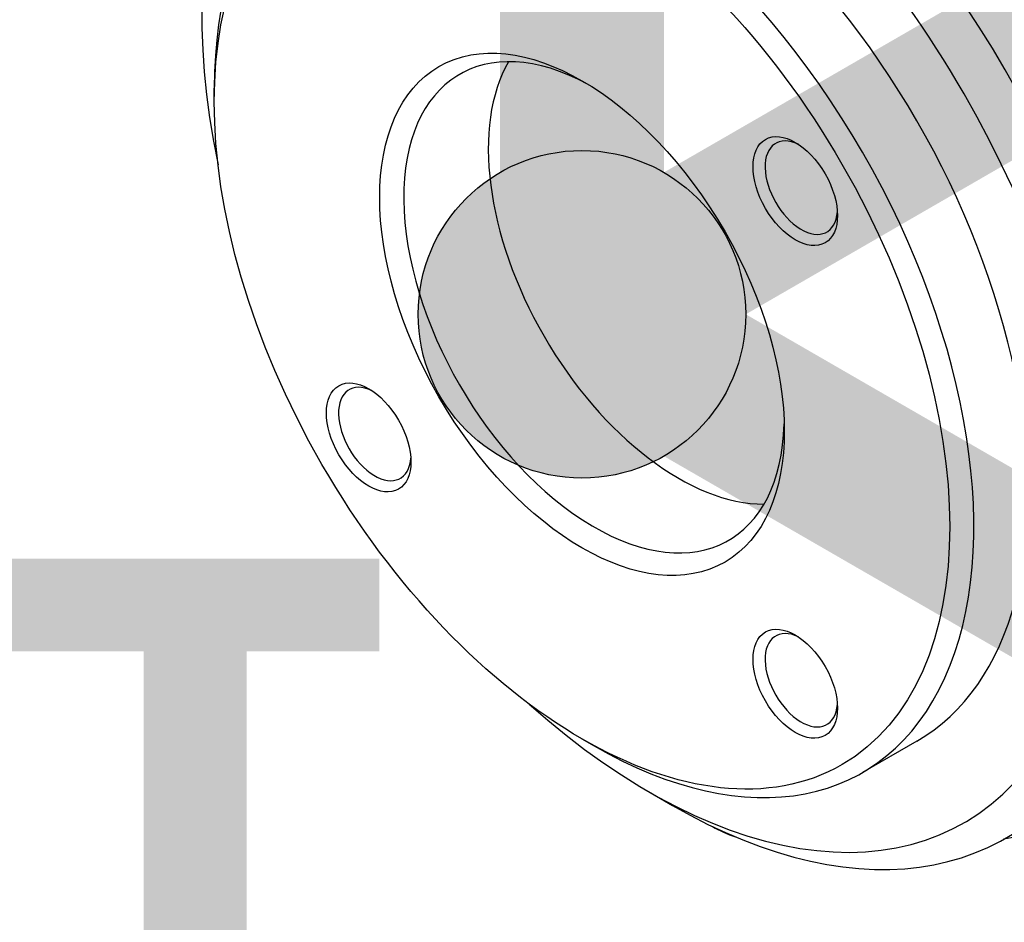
# Model space of a CAD drawing. Header units: millimetres. Extents: x 0 to 4378, y 0 to 2376.
# Tile 635 of 656: x 2558 to 2616, y 1906 to 1959. Entities that reach past the tile are written whole.
import ezdxf

# ---------------------------------------------------------------- set-up
doc = ezdxf.new("R2010")
doc.units = ezdxf.units.MM
doc.header["$LTSCALE"] = 0.2
for name, color, linetype in [('01_Object Line', 4, 'Continuous'), ('07_Special Line2', 76, 'Continuous'), ('12_Before Rev.Num.', 5, 'Continuous')]:
    doc.layers.add(name, color=color, linetype=linetype)
doc.layers.add('14_Mark', color=7, linetype='Continuous', true_color=0xe03c31)
doc.styles.add('Rainbow-5.0 Style', font='malgunsl.ttf')

# ---------------------------------------------------------------- blocks, each defined once
blk = doc.blocks.new('A$C0a0b2bc4')
for p, q in [((-168.203, 1095.33), (-168.203, 1096.146)), ((-146.654, 1058.005), (-145.947, 1057.597)), ((-127.027, 1057.875), (-130.209, 1056.038)), ((-142.765, 1054.923), (-141.351, 1054.107)), ((-119.005, 1052.658), (-121.943, 1052.122))]:
    blk.add_line(p, q)
for centre, major_axis, start_param, end_param in [((-118.016, 1099.422), (19.5, -33.775), 0, 3.141593), ((-121.198, 1097.585), (19.5, -33.775), 0, 3.141593), ((-122.259, 1096.973), (19.5, -33.775), 6.276472, 9.431491), ((-122.259, 1096.973), (19.408, -33.617), 0.0902, 2.343313), ((-141.351, 1085.95), (19.5, -33.775), 5.497787, 10.210176), ((-142.765, 1085.134), (-18.5, 32.043), 2.086336, 7.338442), ((-142.765, 1085.134), (15.738, -27.258), 0, 3.141593), ((-145.947, 1083.296), (15.738, -27.258), 5.497787, 10.210176), ((-145.947, 1083.296), (-7.883, 13.653), 5.52902, 10.178943), ((-140.997, 1086.154), (-7.883, 13.653), 0.319372, 2.82222), ((-133.803, 1090.311), (-1.5, 2.598), 5.577992, 10.129971), ((-158.8, 1075.875), (-1.5, 2.598), 5.577992, 10.129971), ((-133.803, 1061.443), (-1.5, 2.598), 5.577992, 10.129971)]:
    blk.add_ellipse(centre, major_axis=major_axis, ratio=0.57735, start_param=start_param, end_param=end_param)
for centre, major_axis in [((-146.654, 1082.888), (15.238, -26.392)), ((-146.654, 1082.888), (-8.383, 14.519)), ((-134.156, 1090.107), (-1.75, 3.031)), ((-159.154, 1075.671), (-1.75, 3.031)), ((-134.156, 1061.239), (-1.75, 3.031))]:
    blk.add_ellipse(centre, major_axis=major_axis, ratio=0.57735)
for points, knots in [([(-158.963, 1120.815), (-158.747, 1120.94), (-158.526, 1121.059), (-156.145, 1122.254), (-153.631, 1122.763), (-150.121, 1122.582), (-149.282, 1122.481), (-147.59, 1122.172), (-146.739, 1121.967), (-145.248, 1121.518), (-144.613, 1121.299), (-143.188, 1120.749), (-142.397, 1120.403), (-139.845, 1119.158), (-138.08, 1118.099), (-135.452, 1116.246), (-134.588, 1115.589), (-131.977, 1113.445), (-130.273, 1111.824), (-126.953, 1108.258), (-125.338, 1106.331), (-123.244, 1103.47), (-122.673, 1102.647), (-120.893, 1099.943), (-119.763, 1098.003), (-118.072, 1094.808), (-117.465, 1093.581), (-115.232, 1088.674), (-113.983, 1084.922), (-112.998, 1080.695), (-112.876, 1080.131), (-112.545, 1078.458), (-112.367, 1077.357), (-112.106, 1075.296), (-112.016, 1074.332), (-111.945, 1073.12), (-111.932, 1072.856), (-111.909, 1072.26), (-111.901, 1071.929), (-111.867, 1069.291), (-112.04, 1067.115), (-112.786, 1063.296), (-113.315, 1061.63), (-114.605, 1058.79), (-115.32, 1057.598), (-116.584, 1056.021), (-117.035, 1055.533), (-118.269, 1054.378), (-119.092, 1053.767), (-119.969, 1053.262)], [-15.239477, -15.239477, -15.239477, -15.239477, -15.108609, -15.108609, -13.849844, -13.849844, -13.463904, -13.463904, -13.089163, -13.089163, -12.81484, -12.81484, -12.477495, -12.477495, -11.730734, -11.730734, -11.361808, -11.361808, -10.602116, -10.602116, -9.828923, -9.828923, -9.52606, -9.52606, -8.853377, -8.853377, -8.441314, -8.441314, -7.222484, -7.222484, -7.034016, -7.034016, -6.660525, -6.660525, -6.323716, -6.323716, -6.229416, -6.229416, -6.109948, -6.109948, -5.270194, -5.270194, -4.520306, -4.520306, -3.848466, -3.848466, -3.513318, -3.513318, -2.988757, -2.988757, -2.988757, -2.988757]), ([(-128.239, 1118.29), (-125.143, 1115.656), (-122.172, 1112.498), (-118.09, 1107.171), (-116.744, 1105.215), (-114.267, 1101.196), (-113.138, 1099.139), (-111.095, 1094.934), (-110.174, 1092.764), (-108.607, 1088.457), (-107.958, 1086.319), (-106.925, 1082.074), (-106.539, 1079.948), (-106.066, 1075.86), (-105.973, 1073.89), (-106.125, 1068.201), (-106.818, 1064.734), (-108.671, 1060.421), (-109.417, 1059.138), (-111.155, 1056.875), (-112.161, 1055.887), (-114.375, 1054.278), (-115.579, 1053.653), (-117.559, 1052.972), (-118.27, 1052.786), (-119.004, 1052.652)], [0.0000101, 0.0000101, 0.0000101, 0.0000101, 0.1205223, 0.1205223, 0.1837668, 0.1837668, 0.2470112, 0.2470112, 0.3102557, 0.3102557, 0.3735002, 0.3735002, 0.4367446, 0.4367446, 0.4999891, 0.4999891, 0.6264781, 0.6264781, 0.6897225, 0.6897225, 0.752967, 0.752967, 0.8162115, 0.8162115, 0.8493915, 0.8493915, 0.8493915, 0.8493915]), ([(-126.673, 1118.239), (-123.823, 1115.725), (-121.09, 1112.776), (-117.202, 1107.701), (-115.852, 1105.741), (-113.37, 1101.713), (-112.239, 1099.652), (-110.191, 1095.437), (-109.268, 1093.262), (-107.698, 1088.945), (-107.047, 1086.802), (-106.011, 1082.548), (-105.625, 1080.417), (-105.15, 1076.32), (-105.057, 1074.346), (-105.21, 1068.645), (-105.904, 1065.17), (-107.762, 1060.847), (-108.509, 1059.561), (-110.104, 1057.485), (-110.921, 1056.643), (-111.813, 1055.923)], [-0.9999997, -0.9999997, -0.9999997, -0.9999997, -0.8874103, -0.8874103, -0.8234994, -0.8234994, -0.7595886, -0.7595886, -0.6956777, -0.6956777, -0.6317668, -0.6317668, -0.5678559, -0.5678559, -0.503945, -0.503945, -0.3761233, -0.3761233, -0.3122124, -0.3122124, -0.2591427, -0.2591427, -0.2591427, -0.2591427])]:
    blk.add_open_spline(points, degree=3, knots=knots)
blk.add_open_spline([(-139.014, 1052.872), (-138.583, 1052.622), (-138.132, 1052.423), (-137.666, 1052.265)], degree=3)
blk = doc.blocks.new('A$C36afca62')
h = blk.add_hatch(color=256)
h.dxf.hatch_style = 1
h.paths.add_polyline_path([(6, 0, 1), (-6, 0, 1)])
blk.add_circle((0, 0), 6)
at = {"layer": '07_Special Line2', "const_width": 6}
blk.add_lwpolyline([(36.269, 20.94), (0, 0)], dxfattribs=at)
at = {"layer": '12_Before Rev.Num.', "const_width": 6}
blk.add_lwpolyline([(0, 41.88), (0, 0)], dxfattribs=at)
at = {"layer": '14_Mark', "const_width": 6}
blk.add_lwpolyline([(36.269, -20.94), (0, 0)], dxfattribs=at)
at = {"insert": (-21.407, -18.551), "char_height": 19.2, "attachment_point": 4, "style": 'Rainbow-5.0 Style'}
blk.add_mtext('{\\fMalgun Gothic Semilight|b1|i0|c129|p50;T}', dxfattribs=at)

msp = doc.modelspace()

# ---------------------------------------------------------------- block references
at = {"xscale": 1.6, "yscale": 1.6, "zscale": 1.6}
msp.add_blockref('A$C36afca62', (2591.153, 1942.034), dxfattribs=at)
at = {"layer": '01_Object Line'}
msp.add_blockref('A$C0a0b2bc4', (2737.807, 859.146), dxfattribs=at)

doc.saveas('drawing.dxf')
